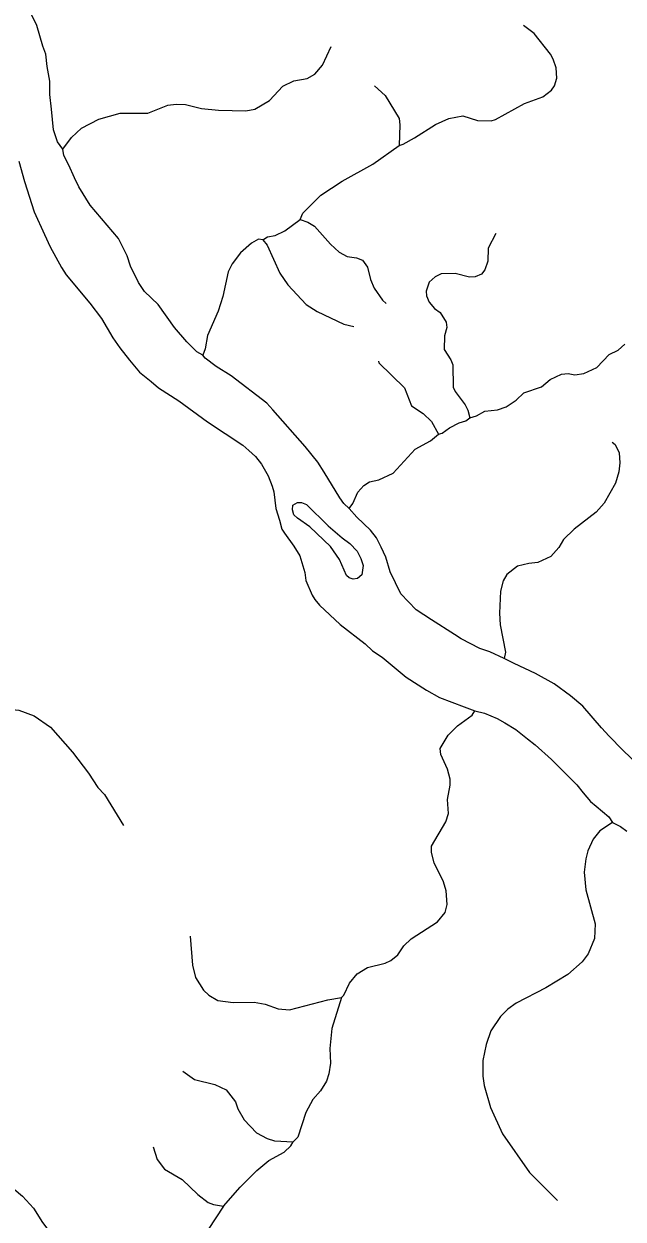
# Model space of a CAD drawing. Extents: x 577 to 602.9, y 7483.8 to 7511.6.
# Drawn here: x 583.048 to 584.92, y 7505.996 to 7509.729 of the extents above; entities that cross this region are included whole.
import ezdxf

# ---------------------------------------------------------------- set-up
doc = ezdxf.new("R2010")
doc.units = 0
doc.header["$LTSCALE"] = 0.032
doc.layers.add('2', color=7, linetype='Continuous', lineweight=25)
doc.layers.add('7', color=7, linetype='Continuous', lineweight=25)

msp = doc.modelspace()

# ---------------------------------------------------------------- linework, layer by layer
at = {"layer": '2'}
for points in [[(584.6463, 7507.6999), (584.5801, 7507.7309), (584.5482, 7507.7465), (584.5041, 7507.7677), (584.4722, 7507.7783), (584.4142, 7507.8086), (584.3929, 7507.8217), (584.321, 7507.8674), (584.2736, 7507.8993), (584.2253, 7507.9484), (584.1926, 7508.017), (584.1788, 7508.0628), (584.164, 7508.0947), (584.1501, 7508.1233), (584.1313, 7508.1478), (584.0879, 7508.1881), (584.0643, 7508.2157), (584.0478, 7508.2309), (584.0349, 7508.2484), (583.9858, 7508.3293), (583.9662, 7508.3603), (583.927, 7508.4086), (583.8256, 7508.523), (583.8068, 7508.5443), (583.6957, 7508.6293), (583.6491, 7508.6587), (583.6139, 7508.6849), (583.6066, 7508.6947), (583.5886, 7508.7045), (583.5567, 7508.7363), (583.5183, 7508.7805), (583.4676, 7508.8524), (583.4251, 7508.8933), (583.4063, 7508.9211), (583.381, 7508.9718), (583.3703, 7509.0045), (583.3434, 7509.0584), (583.2551, 7509.1622), (583.2199, 7509.2203), (583.206, 7509.248), (583.1889, 7509.2873), (583.1725, 7509.3183), (583.1701, 7509.3371), (583.1529, 7509.3608), (583.1406, 7509.3984), (583.1341, 7509.4622), (583.1292, 7509.5088), (583.1292, 7509.5497), (583.121, 7509.5954), (583.1161, 7509.6339), (583.1071, 7509.6592), (583.0883, 7509.7238), (583.0679, 7509.7663)], [(583.0327, 7509.3004), (583.0499, 7509.2366), (583.0802, 7509.1418), (583.112, 7509.0715), (583.13, 7509.0322), (583.166, 7508.9685), (583.1799, 7508.9456), (583.2543, 7508.8565), (583.2902, 7508.8083), (583.3082, 7508.7789), (583.3262, 7508.7486), (583.3474, 7508.7175), (583.3777, 7508.6783), (583.4096, 7508.6415), (583.4455, 7508.6121), (583.4684, 7508.5925), (583.5322, 7508.5516), (583.6221, 7508.4862), (583.7324, 7508.4127), (583.7504, 7508.3963), (583.7717, 7508.3775), (583.7905, 7508.3538), (583.8109, 7508.3178), (583.8232, 7508.2851), (583.8289, 7508.2672), (583.8354, 7508.2157), (583.8461, 7508.1789), (583.8542, 7508.1511), (583.8624, 7508.138), (583.891, 7508.098), (583.9098, 7508.0677), (583.9262, 7508.0154), (583.9294, 7507.9901), (583.9491, 7507.9443), (583.9572, 7507.9312), (583.9711, 7507.9132), (584.0357, 7507.8535), (584.1142, 7507.7931), (584.1371, 7507.771), (584.1673, 7507.7506), (584.2425, 7507.6884), (584.3054, 7507.6484), (584.3463, 7507.6255), (584.424, 7507.5961), (584.4567, 7507.583), (584.4869, 7507.5764), (584.527, 7507.5593), (584.5506, 7507.5458), (584.585, 7507.525), (584.6218, 7507.4963), (584.6455, 7507.4775), (584.6962, 7507.4309), (584.7755, 7507.3525), (584.7951, 7507.3271), (584.818, 7507.3002), (584.8359, 7507.2855), (584.876, 7507.2519), (584.8866, 7507.2348), (584.9118, 7507.2219), (584.9314, 7507.2071)], [(584.9733, 7507.4081), (584.9185, 7507.4612), (584.8768, 7507.5045), (584.8523, 7507.5299), (584.7943, 7507.5977), (584.7558, 7507.6304), (584.7043, 7507.6672), (584.6463, 7507.6999)]]:
    msp.add_lwpolyline(points, dxfattribs=at)
msp.add_lwpolyline([(584.0422, 7508.1241), (584.0668, 7508.1061), (584.0888, 7508.0816), (584.1011, 7508.0595), (584.1076, 7508.0375), (584.1035, 7508.008), (584.0905, 7507.9966), (584.0766, 7507.995), (584.0643, 7507.999), (584.0561, 7508.0064), (584.0341, 7508.0563), (584.0055, 7508.0971), (583.9417, 7508.1576), (583.9025, 7508.1854), (583.8918, 7508.196), (583.8869, 7508.2116), (583.8886, 7508.2255), (583.9025, 7508.2345), (583.9155, 7508.2345), (583.9311, 7508.2279), (583.9989, 7508.1609)], close=True, dxfattribs=at)
at = {"layer": '7'}
for points in [[(584.2204, 7509.3494), (584.2327, 7509.3527), (584.2687, 7509.3731), (584.3341, 7509.4148), (584.3757, 7509.4336), (584.4191, 7509.4418), (584.4648, 7509.4271), (584.5082, 7509.4262), (584.5212, 7509.4303), (584.612, 7509.4802), (584.6692, 7509.5014), (584.6962, 7509.5219), (584.706, 7509.535), (584.7133, 7509.5595), (584.7109, 7509.5914), (584.7019, 7509.6183), (584.6937, 7509.6347), (584.6422, 7509.6993), (584.6087, 7509.7237)], [(583.1701, 7509.3371), (583.197, 7509.3739), (583.2281, 7509.4034), (583.2821, 7509.4311), (583.3491, 7509.4499), (583.4349, 7509.4499), (583.4979, 7509.4745), (583.524, 7509.4777), (583.5534, 7509.4769), (583.6025, 7509.4647), (583.6564, 7509.4589), (583.7414, 7509.4573), (583.7692, 7509.463), (583.8158, 7509.49), (583.8567, 7509.5341), (583.8918, 7509.5505), (583.9327, 7509.5578), (583.9572, 7509.5717), (583.9809, 7509.5995), (584.0078, 7509.6585)], [(584.1433, 7509.5352), (584.1763, 7509.5055), (584.2204, 7509.4336), (584.2229, 7509.414), (584.2204, 7509.3494)], [(583.9115, 7509.1181), (583.9196, 7509.1377), (583.976, 7509.1941), (584.0422, 7509.2374), (584.1379, 7509.2906), (584.2204, 7509.3494)], [(583.7946, 7509.0543), (583.8093, 7509.0641), (583.833, 7509.0682), (583.8632, 7509.0821), (583.9115, 7509.1181)], [(583.9115, 7509.1181), (583.9352, 7509.1099), (583.9564, 7509.0976), (584.0055, 7509.0412), (584.0333, 7509.0159), (584.0578, 7509.0028), (584.0872, 7508.9987), (584.106, 7508.9906), (584.1215, 7508.9693), (584.1305, 7508.9309), (584.1428, 7508.9031), (584.1681, 7508.8655), (584.1794, 7508.8551)], [(583.7946, 7509.0543), (583.7815, 7509.056), (583.7594, 7509.0437), (583.7251, 7509.0134), (583.6989, 7508.9791), (583.6867, 7508.9546), (583.6695, 7508.8778), (583.6548, 7508.832), (583.6213, 7508.756), (583.6139, 7508.7135), (583.6066, 7508.6947)], [(583.7946, 7509.0543), (583.8076, 7509.038), (583.8477, 7508.9505), (583.8722, 7508.9137), (583.9303, 7508.8524), (583.9646, 7508.8304), (584.048, 7508.7911), (584.0786, 7508.7837)], [(584.523, 7509.0745), (584.4984, 7509.0282), (584.4975, 7508.9873), (584.4885, 7508.9603), (584.4779, 7508.9472), (584.4575, 7508.9391), (584.4403, 7508.9382), (584.3954, 7508.9497), (584.352, 7508.9481), (584.3332, 7508.9391), (584.3144, 7508.9219), (584.3046, 7508.8941), (584.3054, 7508.8794), (584.3144, 7508.8598), (584.3308, 7508.8402), (584.3488, 7508.8271), (584.3668, 7508.7968), (584.3692, 7508.7805), (584.3618, 7508.7543), (584.361, 7508.7118), (584.3823, 7508.6799), (584.388, 7508.6644), (584.3896, 7508.5941), (584.3954, 7508.581), (584.4264, 7508.5394), (584.4354, 7508.5222), (584.4411, 7508.4985)], [(584.4411, 7508.4985), (584.4616, 7508.505), (584.4885, 7508.5197), (584.5278, 7508.5238), (584.5548, 7508.5328), (584.5858, 7508.5541), (584.6103, 7508.577), (584.6651, 7508.5949), (584.6921, 7508.6178), (584.728, 7508.635), (584.7485, 7508.6374), (584.7689, 7508.6325), (584.7975, 7508.6366), (584.8376, 7508.6554), (584.8768, 7508.6963), (584.9046, 7508.7102), (584.925, 7508.729)], [(584.1557, 7508.6758), (584.1567, 7508.6701), (584.2368, 7508.5917), (584.2589, 7508.5361), (584.2956, 7508.5116), (584.321, 7508.487), (584.343, 7508.4478)], [(584.343, 7508.4478), (584.3553, 7508.4511), (584.3774, 7508.4674), (584.4076, 7508.483), (584.4289, 7508.4887), (584.4411, 7508.4985)], [(584.0643, 7508.2157), (584.0758, 7508.2312), (584.0913, 7508.2663), (584.1101, 7508.2868), (584.1281, 7508.2982), (584.1567, 7508.3048), (584.2016, 7508.3252), (584.2703, 7508.4004), (584.3185, 7508.4266), (584.343, 7508.4478)], [(584.8855, 7508.4227), (584.8956, 7508.4151), (584.9079, 7508.389), (584.9103, 7508.3579), (584.9071, 7508.3301), (584.8964, 7508.2949), (584.8605, 7508.232), (584.8359, 7508.2042), (584.7673, 7508.1503), (584.7338, 7508.1184), (584.7191, 7508.0939), (584.6945, 7508.0653), (584.6537, 7508.0465), (584.6251, 7508.044), (584.5899, 7508.035), (584.5572, 7508.0097), (584.5458, 7507.9892), (584.5368, 7507.9574), (584.5335, 7507.8887), (584.536, 7507.8519), (584.5523, 7507.7669), (584.5482, 7507.7465)], [(582.7385, 7507.5282), (582.8219, 7507.5339), (582.8586, 7507.5511), (582.9387, 7507.5797), (582.9911, 7507.5895), (583.0319, 7507.5854), (583.0802, 7507.5675), (583.1308, 7507.5323), (583.2003, 7507.4538), (583.2502, 7507.3884), (583.2788, 7507.3443), (583.3, 7507.3222), (583.3594, 7507.2255)], [(584.0398, 7506.6879), (584.0471, 7506.6953), (584.0651, 7506.7329), (584.0888, 7506.7623), (584.1215, 7506.7819), (584.1771, 7506.7958), (584.1943, 7506.804), (584.2164, 7506.8212), (584.2352, 7506.849), (584.258, 7506.8718), (584.3398, 7506.9242), (584.3643, 7506.9536), (584.3708, 7506.9789), (584.3676, 7507.0214), (584.3594, 7507.0492), (584.33, 7507.1089), (584.321, 7507.1408), (584.321, 7507.1604), (584.3659, 7507.2372), (584.3749, 7507.2626), (584.3717, 7507.3067), (584.3798, 7507.3517), (584.3798, 7507.3696), (584.3717, 7507.4015), (584.3504, 7507.4465), (584.3488, 7507.4661), (584.3733, 7507.5078), (584.4027, 7507.5364), (584.4485, 7507.5699), (584.4567, 7507.583)], [(584.8866, 7507.2348), (584.8474, 7507.2086), (584.8261, 7507.1825), (584.8098, 7507.1465), (584.8032, 7507.1212), (584.7983, 7507.0795), (584.8032, 7507.0239), (584.8327, 7506.9184), (584.831, 7506.8727), (584.8114, 7506.8244), (584.7918, 7506.7999), (584.7477, 7506.7599), (584.6782, 7506.7182), (584.5858, 7506.6708), (584.5597, 7506.652), (584.5368, 7506.6291), (584.5065, 7506.5841), (584.4926, 7506.5408), (584.482, 7506.4917), (584.482, 7506.4427), (584.4861, 7506.4133), (584.5057, 7506.3446), (584.5433, 7506.2621), (584.6275, 7506.1411), (584.7155, 7506.054)], [(583.5676, 7506.8792), (583.5747, 7506.7893), (583.5837, 7506.7509), (583.609, 7506.7108), (583.6262, 7506.6953), (583.654, 7506.6789), (583.7014, 7506.6724), (583.7676, 7506.674), (583.8019, 7506.6675), (583.842, 7506.6528), (583.8779, 7506.6495), (583.9973, 7506.6806), (584.0398, 7506.6879)], [(584.0398, 7506.6879), (584.0104, 7506.5915), (584.0038, 7506.5285), (584.0055, 7506.4828), (584.0006, 7506.4492), (583.9932, 7506.4272), (583.9752, 7506.3969), (583.9507, 7506.37), (583.9294, 7506.3291), (583.9041, 7506.2522), (583.8894, 7506.2375)], [(583.5442, 7506.4575), (583.5812, 7506.4321), (583.6442, 7506.4165), (583.6801, 7506.4002), (583.7096, 7506.3618), (583.7161, 7506.3405), (583.7365, 7506.3062), (583.775, 7506.2653), (583.8085, 7506.2473), (583.8314, 7506.2408), (583.8894, 7506.2375)], [(582.781, 7506.2751), (582.7932, 7506.258), (582.9265, 7506.1656), (583.0434, 7506.0675), (583.0785, 7506.0299), (583.1063, 7505.9858), (583.1431, 7505.9375), (583.1988, 7505.8837)], [(583.4521, 7506.2212), (583.4643, 7506.182), (583.4872, 7506.1517), (583.5428, 7506.1198), (583.591, 7506.0724), (583.6237, 7506.0479), (583.6401, 7506.0414), (583.672, 7506.0365)], [(583.672, 7506.0365), (583.7235, 7506.0953), (583.7758, 7506.1476), (583.8134, 7506.1787), (583.8616, 7506.2048), (583.882, 7506.2253), (583.8894, 7506.2375)], [(583.672, 7506.0365), (583.6, 7505.9269), (583.5894, 7505.8999), (583.5886, 7505.8746), (583.5935, 7505.8378), (583.6008, 7505.8174), (583.636, 7505.7667), (583.6654, 7505.7389), (583.6769, 7505.7226), (583.6867, 7505.7038), (583.7047, 7505.649)]]:
    msp.add_lwpolyline(points, dxfattribs=at)

doc.saveas('drawing.dxf')
